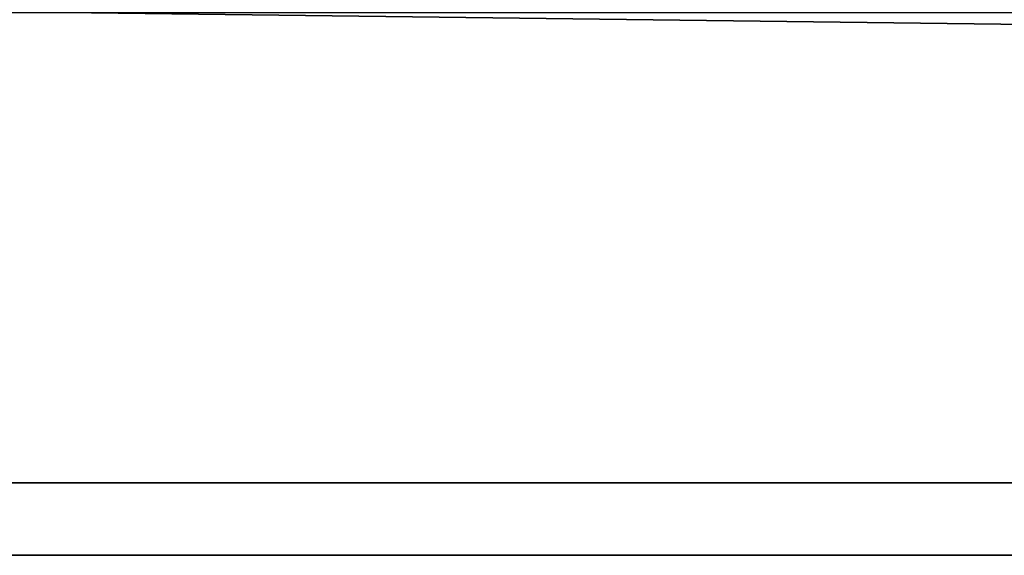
# Model space of a CAD drawing. Header units: millimetres. Extents: x -603 to 3703, y -115 to 249.
# Tile 722 of 1056: x 2490 to 2517, y -49 to -34. Entities that reach past the tile are written whole.
import ezdxf

# ---------------------------------------------------------------- set-up
doc = ezdxf.new("R2010")
doc.units = ezdxf.units.MM
doc.layers.add('151', color=7, linetype='Continuous', true_color=0xffffff)

# ---------------------------------------------------------------- blocks, each defined once
blk = doc.blocks.new('UG_SURFACE_168')
at = {"layer": '151', "color": 43, "linetype": 'Continuous', "lineweight": 35}
for points in [[(3522, -49, 2030), (3522, -34, 2030), (2478, -34, 2030), (2478, -49, 2030)], [(3522, -47), (2478, -47), (2478, -34), (2491, -34)], [(3522, -47), (2491, -34), (3509, -34)], [(2478, -47), (3522, -47), (3522, -49, 2), (2478, -49, 2)], [(2478, -49, 2030), (2530, -49, 1186.5), (2556, -49, 1190)], [(2556, -49, 1190), (2582, -49, 1186.5), (3522, -49, 2030), (2478, -49, 2030)], [(2478, -49, 2), (2556, -49, 948), (2530, -49, 951.5)], [(2530, -49, 951.5), (2530, -49, 1186.5), (2478, -49, 2030), (2478, -49, 2)], [(2582, -49, 951.5), (2556, -49, 948), (2478, -49, 2), (3522, -49, 2)]]:
    blk.add_3dface(points, dxfattribs=at)

msp = doc.modelspace()

# ---------------------------------------------------------------- linework, layer by layer
at = {"layer": '151', "color": 252, "linetype": 'Continuous', "lineweight": -3, "true_color": 0x939598}
for p, q in [((2478, -47), (3522, -47)), ((3522, -49, 2), (2478, -49, 2)), ((3522, -49, 2030), (2478, -49, 2030))]:
    msp.add_line(p, q, dxfattribs=at)

# ---------------------------------------------------------------- block references
msp.add_blockref('UG_SURFACE_168', (0, 0), dxfattribs=at)

doc.saveas('drawing.dxf')
